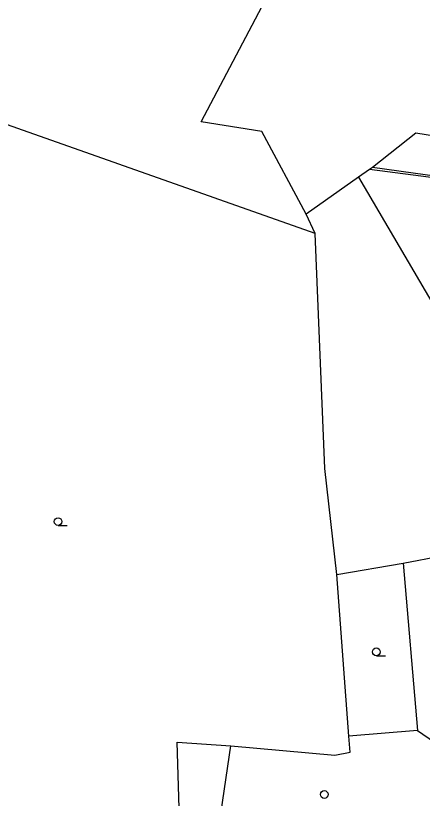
# Model space of a CAD drawing. Extents: x -595546 to -593986, y -1160845 to -1159202.
# Drawn here: x -594789.9 to -594750.3, y -1160045.7 to -1159969.6 of the extents above; entities that cross this region are included whole.
import ezdxf

# ---------------------------------------------------------------- set-up
doc = ezdxf.new("R2010")
doc.units = 0
for name, color, linetype in [('DOP - rozhrani ploch obecne', 7, 'Continuous'), ('Level 36', 7, 'Continuous'), ('TM - hranice MC - pomocna linie', 7, 'Continuous'), ('TM - letecke snimky - pomocna linie', 7, 'Continuous')]:
    doc.layers.add(name, color=color, linetype=linetype)

msp = doc.modelspace()

# ---------------------------------------------------------------- linework, layer by layer
at = {"layer": 'DOP - rozhrani ploch obecne'}
for points in [[(-594771.83, -1159979.97), (-594763.42, -1159964.02)], [(-594760.72, -1159990.82), (-594808.82, -1159973.87)], [(-594765.93, -1159980.91), (-594771.83, -1159979.97)], [(-594761.61, -1159988.95), (-594765.93, -1159980.91)], [(-594750.94, -1159981.07), (-594755.16, -1159984.39)], [(-594746.3, -1159981.8), (-594750.94, -1159981.07)], [(-594755.43, -1159984.6), (-594756.5, -1159985.35)], [(-594755.16, -1159984.39), (-594755.43, -1159984.6)], [(-594756.5, -1159985.35), (-594761.61, -1159988.95)], [(-594760.72, -1159990.82), (-594761.61, -1159988.95)], [(-594758.62, -1160023.98), (-594759.79, -1160013.66), (-594760.72, -1159990.82)], [(-594752.15, -1160022.88), (-594726.03, -1160017.89)], [(-594758.62, -1160023.98), (-594752.15, -1160022.88)], [(-594752.15, -1160022.88), (-594750.77, -1160039.16)], [(-594750.77, -1160039.16), (-594757.45, -1160039.69)], [(-594750.77, -1160039.16), (-594747.97, -1160041.07)]]:
    msp.add_lwpolyline(points, dxfattribs=at)
at = {"layer": 'Level 36'}
for p, q in [((-594785.75, -1160019.205), (-594784.875, -1160019.205)), ((-594785.75, -1160019.205), (-594784.875, -1160019.205)), ((-594754.77, -1160031.875), (-594753.895, -1160031.875))]:
    msp.add_line(p, q, dxfattribs=at)
for centre in [(-594785.75, -1160018.83), (-594785.75, -1160018.83), (-594754.77, -1160031.5), (-594759.84, -1160045.37)]:
    msp.add_circle(centre, 0.375, dxfattribs=at)
at = {"layer": 'TM - hranice MC - pomocna linie'}
msp.add_lwpolyline([(-594773.26, -1160069.95), (-594768.94, -1160040.65)], dxfattribs=at)
at = {"layer": 'TM - letecke snimky - pomocna linie'}
for points in [[(-594748.68, -1159985.47), (-594755.43, -1159984.6)], [(-594730.24, -1159987.86), (-594755.16, -1159984.39)], [(-594756.5, -1159985.35), (-594749.13, -1159997.87), (-594746.09, -1160014.14), (-594739.05, -1160012.86), (-594738.15, -1160015.73), (-594727.83, -1160013.95), (-594728.56, -1160010.31), (-594723.87, -1160008.92), (-594725.32, -1160001.64), (-594723.34, -1160001.11), (-594723.79, -1159998.5)], [(-594757.45, -1160039.69), (-594758.62, -1160023.98)], [(-594768.94, -1160040.65), (-594758.81, -1160041.56), (-594757.33, -1160041.27), (-594757.45, -1160039.69)], [(-594773.59, -1160059.35), (-594773.64, -1160057.35), (-594774.15, -1160040.29), (-594768.94, -1160040.65)]]:
    msp.add_lwpolyline(points, dxfattribs=at)

doc.saveas('drawing.dxf')
